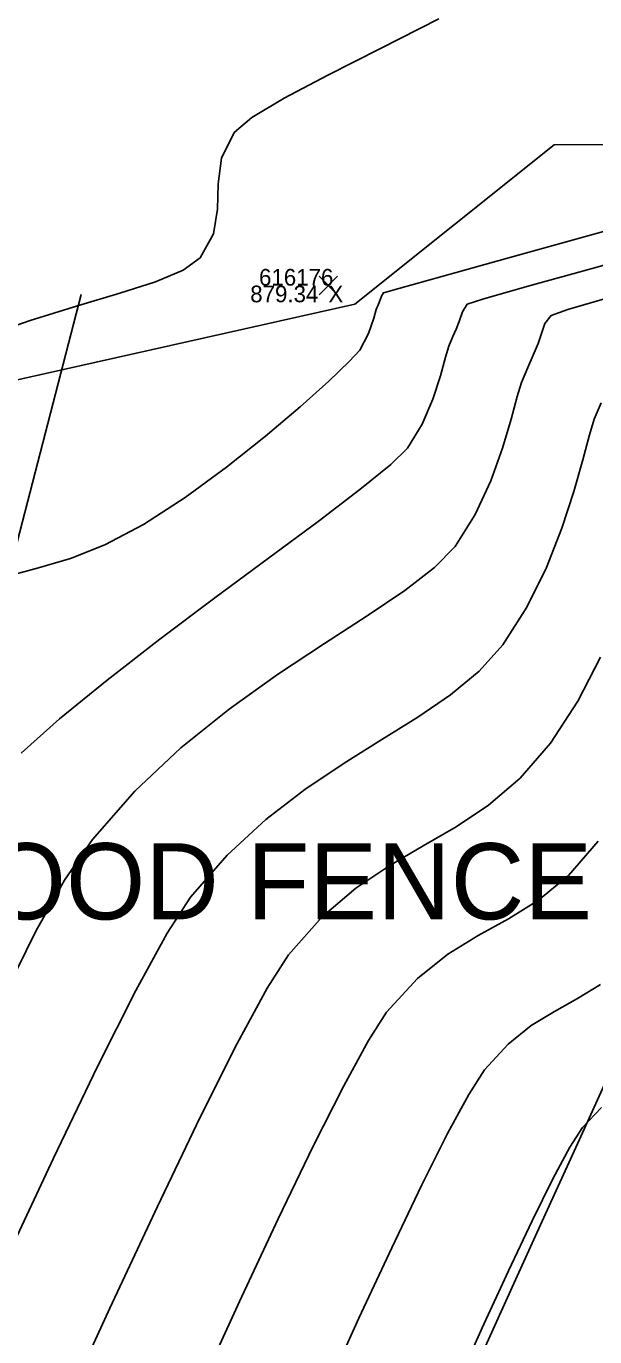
# Model space of a CAD drawing. Extents: x 1957117 to 1971063, y 701601 to 715861.
# Drawn here: x 1963509.85 to 1963521.8, y 706787.6 to 706815.11 of the extents above; entities that cross this region are included whole.
import ezdxf

# ---------------------------------------------------------------- set-up
doc = ezdxf.new("R2010")
doc.units = 0
for name, color, linetype in [('AP_X_Lights', 7, 'Continuous'), ('DT_X_Break_Line', 7, 'Continuous'), ('DT_X_Contour_Major', 7, 'Continuous'), ('DT_X_Contour_Minor', 7, 'Continuous'), ('GE_X_CL_20', 7, 'Continuous'), ('HY_X_Water_Edge', 7, 'Continuous'), ('PV_P_Shoulder', 7, 'Continuous'), ('RD_X_Text', 7, 'Continuous'), ('RS_Raster1', 7, 'Continuous'), ('RW_X_Esmt_RR', 7, 'Continuous'), ('SC_Scratch1', 7, 'Continuous'), ('VG_X_Tree_Line_Rt', 7, 'Continuous')]:
    doc.layers.add(name, color=color, linetype=linetype)

msp = doc.modelspace()

# ---------------------------------------------------------------- linework, layer by layer
at = {"layer": 'AP_X_Lights'}
for p, q in [((1963516.005, 706809.472), (1963516.393, 706809.862)), ((1963516.005, 706809.862), (1963516.393, 706809.472))]:
    msp.add_line(p, q, dxfattribs=at)
at = {"layer": 'DT_X_Break_Line'}
msp.add_lwpolyline([(1963218.329, 705756.178), (1963229.265, 705808.356), (1963234.8, 705853.147), (1963240.079, 705903.468), (1963258.033, 705954.684), (1963270.287, 705999.321), (1963276.323, 706049.345), (1963291.502, 706096.678), (1963290.138, 706117.655), (1963319.921, 706191.295), (1963330.374, 706242.631), (1963344.413, 706289.409), (1963345.772, 706340.009), (1963383.117, 706434.704), (1963392.11, 706487.426), (1963408.164, 706535.687), (1963423.633, 706582.721), (1963435.242, 706630.63), (1963443.084, 706680.696), (1963464.732, 706726.815), (1963480.654, 706774.214), (1963508.465, 706799.669), (1963511.002, 706809.48)], dxfattribs=at)
at = {"layer": 'DT_X_Contour_Major'}
for points in [[(1963523.783, 706811.306), (1963521.727, 706810.735), (1963519.961, 706810.244), (1963518.58, 706809.858), (1963517.68, 706809.605), (1963517.355, 706809.512), (1963517.318, 706809.444), (1963517.288, 706809.368), (1963517.249, 706809.277), (1963517.201, 706809.164), (1963517.153, 706808.987), (1963517.045, 706808.662), (1963516.857, 706808.314), (1963516.637, 706808.075), (1963516.207, 706807.662), (1963515.606, 706807.123), (1963514.877, 706806.504), (1963514.058, 706805.854), (1963513.191, 706805.22), (1963512.317, 706804.649), (1963511.505, 706804.221), (1963510.779, 706803.94), (1963510.108, 706803.743), (1963509.465, 706803.566)], [(1963523.783, 706811.306), (1963521.727, 706810.735), (1963519.961, 706810.244), (1963518.58, 706809.858), (1963517.68, 706809.605), (1963517.355, 706809.512), (1963517.318, 706809.444), (1963517.288, 706809.368), (1963517.249, 706809.277), (1963517.201, 706809.164), (1963517.153, 706808.987), (1963517.045, 706808.662), (1963516.857, 706808.314), (1963516.637, 706808.075), (1963516.207, 706807.662), (1963515.606, 706807.123), (1963514.877, 706806.504), (1963514.058, 706805.854), (1963513.191, 706805.22), (1963512.317, 706804.649), (1963511.505, 706804.221), (1963510.779, 706803.94), (1963510.108, 706803.743), (1963509.465, 706803.566)], [(1963521.869, 706797.999), (1963521.241, 706797.282), (1963520.612, 706796.766), (1963519.981, 706796.372), (1963519.347, 706796.02), (1963518.71, 706795.629), (1963518.069, 706795.119), (1963517.422, 706794.409), (1963517.041, 706793.819), (1963516.521, 706792.865), (1963515.882, 706791.598), (1963515.146, 706790.07), (1963514.333, 706788.334), (1963513.465, 706786.441)], [(1963521.869, 706797.999), (1963521.241, 706797.282), (1963520.612, 706796.766), (1963519.981, 706796.372), (1963519.347, 706796.02), (1963518.71, 706795.629), (1963518.069, 706795.119), (1963517.422, 706794.409), (1963517.041, 706793.819), (1963516.521, 706792.865), (1963515.882, 706791.598), (1963515.146, 706790.07), (1963514.333, 706788.334), (1963513.465, 706786.441)]]:
    msp.add_lwpolyline(points, dxfattribs=at)
at = {"layer": 'DT_X_Contour_Minor'}
for points in [[(1963518.521, 706815.267), (1963517.294, 706814.645), (1963516.19, 706814.087), (1963515.27, 706813.601), (1963514.592, 706813.196), (1963514.218, 706812.879), (1963513.952, 706812.34), (1963513.88, 706811.803), (1963513.868, 706811.272), (1963513.787, 706810.752), (1963513.504, 706810.248), (1963513.145, 706809.989), (1963512.569, 706809.749), (1963511.817, 706809.506), (1963510.926, 706809.243), (1963509.936, 706808.937), (1963508.886, 706808.569)], [(1963518.521, 706815.267), (1963517.294, 706814.645), (1963516.19, 706814.087), (1963515.27, 706813.601), (1963514.592, 706813.196), (1963514.218, 706812.879), (1963513.952, 706812.34), (1963513.88, 706811.803), (1963513.868, 706811.272), (1963513.787, 706810.752), (1963513.504, 706810.248), (1963513.145, 706809.989), (1963512.569, 706809.749), (1963511.817, 706809.506), (1963510.926, 706809.243), (1963509.936, 706808.937), (1963508.886, 706808.569)], [(1963523.471, 706810.506), (1963521.741, 706810.028), (1963520.37, 706809.645), (1963519.462, 706809.386), (1963519.117, 706809.277), (1963519.014, 706809.116), (1963518.949, 706808.911), (1963518.881, 706808.756), (1963518.812, 706808.596), (1963518.729, 706808.397), (1963518.659, 706808.163), (1963518.553, 706807.773), (1963518.394, 706807.286), (1963518.168, 706806.759), (1963517.859, 706806.251), (1963517.509, 706805.908), (1963516.86, 706805.384), (1963515.982, 706804.717), (1963514.942, 706803.946), (1963513.811, 706803.108), (1963512.656, 706802.241), (1963511.548, 706801.383), (1963510.553, 706800.573), (1963509.742, 706799.848)], [(1963523.471, 706810.506), (1963521.741, 706810.028), (1963520.37, 706809.645), (1963519.462, 706809.386), (1963519.117, 706809.277), (1963519.014, 706809.116), (1963518.949, 706808.911), (1963518.881, 706808.756), (1963518.812, 706808.596), (1963518.729, 706808.397), (1963518.659, 706808.163), (1963518.553, 706807.773), (1963518.394, 706807.286), (1963518.168, 706806.759), (1963517.859, 706806.251), (1963517.509, 706805.908), (1963516.86, 706805.384), (1963515.982, 706804.717), (1963514.942, 706803.946), (1963513.811, 706803.108), (1963512.656, 706802.241), (1963511.548, 706801.383), (1963510.553, 706800.573), (1963509.742, 706799.848)], [(1963522.122, 706809.424), (1963521.232, 706809.163), (1963520.879, 706809.041), (1963520.747, 706808.873), (1963520.687, 706808.686), (1963520.609, 706808.455), (1963520.5, 706808.206), (1963520.391, 706807.949), (1963520.257, 706807.631), (1963520.167, 706807.337), (1963520.039, 706806.86), (1963519.859, 706806.252), (1963519.612, 706805.569), (1963519.285, 706804.863), (1963518.861, 706804.188), (1963518.432, 706803.745), (1963517.803, 706803.264), (1963517.017, 706802.736), (1963516.114, 706802.151), (1963515.133, 706801.5), (1963514.115, 706800.772), (1963513.1, 706799.959), (1963512.13, 706799.051), (1963511.243, 706798.037), (1963510.658, 706797.18), (1963510.055, 706796.11), (1963509.435, 706794.861)], [(1963522.122, 706809.424), (1963521.232, 706809.163), (1963520.879, 706809.041), (1963520.747, 706808.873), (1963520.687, 706808.686), (1963520.609, 706808.455), (1963520.5, 706808.206), (1963520.391, 706807.949), (1963520.257, 706807.631), (1963520.167, 706807.337), (1963520.039, 706806.86), (1963519.859, 706806.252), (1963519.612, 706805.569), (1963519.285, 706804.863), (1963518.861, 706804.188), (1963518.432, 706803.745), (1963517.803, 706803.264), (1963517.017, 706802.736), (1963516.114, 706802.151), (1963515.133, 706801.5), (1963514.115, 706800.772), (1963513.1, 706799.959), (1963512.13, 706799.051), (1963511.243, 706798.037), (1963510.658, 706797.18), (1963510.055, 706796.11), (1963509.435, 706794.861)], [(1963521.927, 706807.204), (1963521.786, 706806.864), (1963521.682, 706806.535), (1963521.542, 706806.012), (1963521.353, 706805.342), (1963521.104, 706804.572), (1963520.781, 706803.748), (1963520.372, 706802.917), (1963519.864, 706802.125), (1963519.368, 706801.573), (1963518.765, 706801.076), (1963518.078, 706800.607), (1963517.325, 706800.137), (1963516.528, 706799.64), (1963515.707, 706799.088), (1963514.882, 706798.454), (1963514.074, 706797.709), (1963513.303, 706796.828), (1963512.814, 706796.073), (1963512.155, 706794.866), (1963511.35, 706793.269), (1963510.425, 706791.347), (1963509.404, 706789.161)], [(1963521.927, 706807.204), (1963521.786, 706806.864), (1963521.682, 706806.535), (1963521.542, 706806.012), (1963521.353, 706805.342), (1963521.104, 706804.572), (1963520.781, 706803.748), (1963520.372, 706802.917), (1963519.864, 706802.125), (1963519.368, 706801.573), (1963518.765, 706801.076), (1963518.078, 706800.607), (1963517.325, 706800.137), (1963516.528, 706799.64), (1963515.707, 706799.088), (1963514.882, 706798.454), (1963514.074, 706797.709), (1963513.303, 706796.828), (1963512.814, 706796.073), (1963512.155, 706794.866), (1963511.35, 706793.269), (1963510.425, 706791.347), (1963509.404, 706789.161)], [(1963521.915, 706801.863), (1963521.439, 706800.941), (1963520.866, 706800.062), (1963520.228, 706799.325), (1963519.566, 706798.759), (1963518.886, 706798.305), (1963518.192, 706797.903), (1963517.488, 706797.493), (1963516.779, 706797.015), (1963516.069, 706796.41), (1963515.362, 706795.619), (1963514.913, 706794.916), (1963514.285, 706793.756), (1963513.507, 706792.206), (1963512.606, 706790.332), (1963511.608, 706788.199), (1963510.541, 706785.873)], [(1963521.915, 706801.863), (1963521.439, 706800.941), (1963520.866, 706800.062), (1963520.228, 706799.325), (1963519.566, 706798.759), (1963518.886, 706798.305), (1963518.192, 706797.903), (1963517.488, 706797.493), (1963516.779, 706797.015), (1963516.069, 706796.41), (1963515.362, 706795.619), (1963514.913, 706794.916), (1963514.285, 706793.756), (1963513.507, 706792.206), (1963512.606, 706790.332), (1963511.608, 706788.199), (1963510.541, 706785.873)], [(1963521.913, 706794.996), (1963521.432, 706794.696), (1963520.949, 706794.428), (1963520.463, 706794.129), (1963519.974, 706793.741), (1963519.481, 706793.2), (1963519.15, 706792.686), (1963518.702, 706791.863), (1963518.156, 706790.774), (1963517.53, 706789.466), (1963516.842, 706787.984), (1963516.109, 706786.374)], [(1963521.913, 706794.996), (1963521.432, 706794.696), (1963520.949, 706794.428), (1963520.463, 706794.129), (1963519.974, 706793.741), (1963519.481, 706793.2), (1963519.15, 706792.686), (1963518.702, 706791.863), (1963518.156, 706790.774), (1963517.53, 706789.466), (1963516.842, 706787.984), (1963516.109, 706786.374)], [(1963521.936, 706792.413), (1963521.541, 706791.99), (1963521.273, 706791.575), (1963520.915, 706790.91), (1963520.479, 706790.032), (1963519.98, 706788.977), (1963519.431, 706787.781), (1963518.848, 706786.481)], [(1963521.936, 706792.413), (1963521.541, 706791.99), (1963521.273, 706791.575), (1963520.915, 706790.91), (1963520.479, 706790.032), (1963519.98, 706788.977), (1963519.431, 706787.781), (1963518.848, 706786.481)]]:
    msp.add_lwpolyline(points, dxfattribs=at)
at = {"layer": 'GE_X_CL_20'}
msp.add_arc((1965275.353, 705991.399), 1909.859, 144.852303, 166.495347, dxfattribs=at)
at = {"layer": 'HY_X_Water_Edge'}
for points in [[(1963507.144, 706903.33), (1963523.919, 706880.458), (1963529.921, 706868.249), (1963547.712, 706848.264), (1963557.981, 706843.218), (1963575.318, 706815.786), (1963598.707, 706804.399), (1963631.311, 706798.601), (1963646.093, 706793.985), (1963654.481, 706790.313)], [(1963497.044, 706895.877), (1963527.257, 706861.448), (1963530.089, 706856.724), (1963550.098, 706825.465), (1963567.27, 706808.841), (1963599.052, 706796.957), (1963628.198, 706792.131), (1963651.538, 706783.095)]]:
    msp.add_spline(points, degree=3, dxfattribs=at)
at = {"layer": 'RW_X_Esmt_RR'}
for radius, start in [(1879.859, 144.852303), (1927.859, 154.889891)]:
    msp.add_arc((1965275.353, 705991.399), radius, start, 166.495347, dxfattribs=at)
at = {"layer": 'VG_X_Tree_Line_Rt'}
msp.add_lwpolyline([(1963604.655, 706798.267), (1963598.029, 706805.109), (1963592.372, 706808.783), (1963583.258, 706808.695), (1963575.693, 706805.334), (1963569.852, 706805.41), (1963566.205, 706802.228), (1963559.367, 706797.846), (1963548.918, 706794.679), (1963544.237, 706791.049), (1963537.465, 706784.482), (1963529.989, 706788.923), (1963525.903, 706795.778), (1963527.308, 706804.983), (1963532.875, 706812.664), (1963520.94, 706812.624), (1963516.752, 706809.276), (1963509.001, 706807.542), (1963504.724, 706809.521), (1963490.215, 706814.959)], dxfattribs=at)

# ---------------------------------------------------------------- texts
at = {"layer": 'PV_P_Shoulder'}
msp.add_text('879.34', height=0.35, dxfattribs=at).set_placement((1963514.557, 706809.317))
at = {"layer": 'RD_X_Text'}
msp.add_text('WOOD FENCE', height=1.6, dxfattribs=at).set_placement((1963507.003, 706796.36))
at = {"layer": 'RS_Raster1'}
msp.add_text('616176', height=0.35, dxfattribs=at).set_placement((1963514.742, 706809.667))
at = {"layer": 'SC_Scratch1'}
msp.add_text('X', height=0.35, dxfattribs=at).set_placement((1963516.199, 706809.317))

doc.saveas('drawing.dxf')
